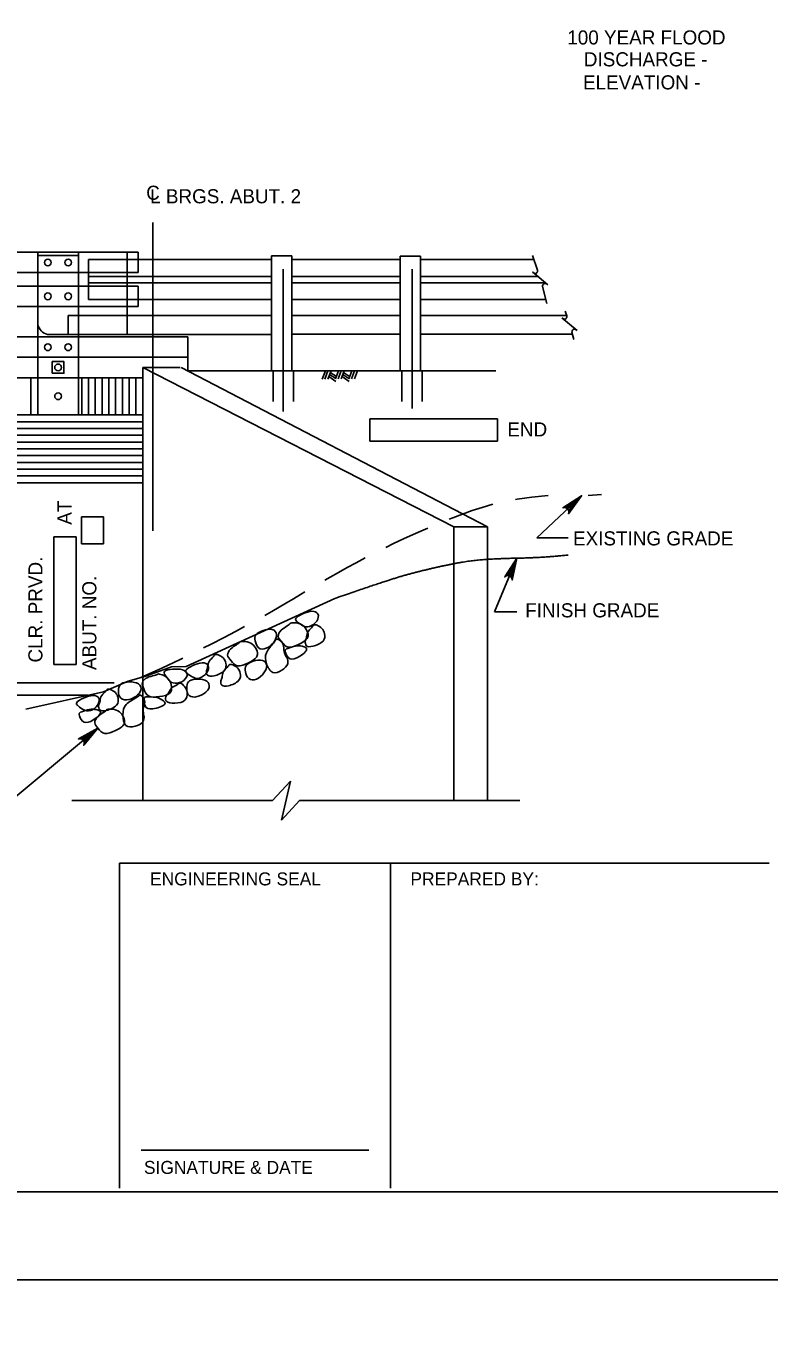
# Model space of a CAD drawing. Extents: x -13 to 81, y -176 to 0.
# Drawn here: x 11.68 to 18.01, y -44.38 to -33.33 of the extents above; entities that cross this region are included whole.
import ezdxf

# ---------------------------------------------------------------- set-up
doc = ezdxf.new("R2010")
doc.units = 0
for name, color, linetype in [('Level 1', 7, 'Continuous'), ('Level 10', 7, 'Continuous'), ('Level 3', 7, 'Continuous'), ('Level 4', 7, 'Continuous'), ('Level 5', 7, 'Continuous'), ('Level 63', 7, 'Continuous'), ('Level 8', 7, 'Continuous')]:
    doc.layers.add(name, color=color, linetype=linetype)

# ---------------------------------------------------------------- blocks, each defined once
blk = doc.blocks.new('F10000')
at = {"layer": 'Level 63'}
blk.add_lwpolyline([(-0.03125, -0.03125), (0.03125, -0.03125), (0.03125, 0.03125), (-0.03125, 0.03125)], close=True, dxfattribs=at)

msp = doc.modelspace()

# ---------------------------------------------------------------- linework, layer by layer
at = {"layer": 'Level 1'}
msp.add_lwpolyline([(1.75, -43.25), (33.25, -43.25), (33.25, -22.75), (1.75, -22.75)], close=True, dxfattribs=at)
at = {"layer": 'Level 3'}
for p, q in [((5.56, -35.258), (12.637, -35.258)), ((11.781, -35.258), (11.781, -36.642)), ((11.781, -35.287), (12.127, -35.287)), ((12.127, -35.258), (12.127, -36.642)), ((12.637, -35.319), (12.213, -35.319)), ((12.213, -35.319), (12.213, -35.659)), ((12.542, -35.258), (12.542, -35.431)), ((12.637, -35.258), (12.637, -35.431)), ((12.637, -35.319), (13.77, -35.319)), ((13.77, -35.289), (13.943, -35.289)), ((13.77, -36.267), (13.77, -35.289)), ((13.943, -36.267), (13.943, -35.289)), ((13.943, -35.321), (14.866, -35.321)), ((14.866, -35.292), (15.039, -35.292)), ((14.866, -36.267), (14.866, -35.292)), ((15.039, -36.267), (15.039, -35.292)), ((15.039, -35.321), (16.005, -35.321)), ((15.993, -35.285), (16.034, -35.411)), ((10.223, -35.431), (11.781, -35.431)), ((11.781, -35.431), (12.127, -35.431)), ((12.127, -35.431), (12.637, -35.431)), ((12.542, -35.431), (12.542, -35.547)), ((13.871, -35.402), (13.871, -36.613)), ((14.967, -35.402), (14.967, -36.588)), ((15.991, -35.426), (16.122, -35.536)), ((10.223, -35.547), (11.781, -35.547)), ((11.781, -35.547), (12.127, -35.547)), ((12.127, -35.547), (12.637, -35.547)), ((12.542, -35.465), (12.213, -35.465)), ((12.542, -35.517), (12.213, -35.517)), ((12.542, -35.465), (13.77, -35.465)), ((12.542, -35.517), (13.77, -35.517)), ((12.542, -35.547), (12.542, -35.72)), ((12.637, -35.547), (12.637, -35.72)), ((13.943, -35.465), (14.866, -35.465)), ((13.943, -35.517), (14.866, -35.517)), ((15.039, -35.465), (16.037, -35.465)), ((15.039, -35.517), (16.099, -35.517)), ((16.078, -35.549), (16.114, -35.694)), ((12.637, -35.659), (12.213, -35.659)), ((12.637, -35.659), (13.77, -35.659)), ((13.943, -35.659), (14.866, -35.659)), ((15.039, -35.659), (16.106, -35.659)), ((10.223, -35.72), (11.781, -35.72)), ((11.781, -35.72), (12.127, -35.72)), ((12.127, -35.72), (12.637, -35.72)), ((12.542, -35.72), (12.542, -35.958)), ((16.27, -35.76), (16.283, -35.8)), ((12.542, -35.795), (12.04, -35.795)), ((12.04, -35.795), (12.04, -35.958)), ((12.542, -35.795), (13.77, -35.795)), ((13.943, -35.795), (14.866, -35.795)), ((15.039, -35.795), (16.282, -35.795)), ((16.241, -35.815), (16.371, -35.925)), ((10.223, -35.979), (11.781, -35.979)), ((11.781, -35.979), (12.127, -35.979)), ((12.127, -35.958), (11.863, -35.958)), ((12.126, -35.958), (13.77, -35.958)), ((12.127, -35.979), (13.059, -35.979)), ((13.059, -36.267), (13.059, -35.979)), ((14.866, -35.954), (13.943, -35.954)), ((16.332, -35.954), (15.039, -35.954)), ((16.328, -35.938), (16.343, -35.999)), ((10.223, -36.152), (11.781, -36.152)), ((11.781, -36.152), (12.127, -36.152)), ((12.127, -36.152), (13.059, -36.152)), ((10.223, -36.325), (11.781, -36.325)), ((11.781, -36.325), (12.127, -36.325)), ((12.127, -36.325), (12.675, -36.325)), ((12.675, -36.239), (15.323, -37.594)), ((12.675, -36.239), (12.992, -36.239)), ((12.675, -36.412), (12.675, -36.239)), ((13.003, -36.239), (15.608, -37.594)), ((13.059, -36.267), (15.681, -36.267)), ((13.784, -36.267), (13.784, -36.527)), ((13.957, -36.267), (13.957, -36.527)), ((14.229, -36.267), (14.203, -36.338)), ((14.251, -36.267), (14.225, -36.337)), ((14.277, -36.267), (14.25, -36.337)), ((14.258, -36.316), (14.318, -36.357)), ((14.265, -36.298), (14.317, -36.333)), ((14.271, -36.28), (14.323, -36.316)), ((14.342, -36.267), (14.316, -36.336)), ((14.364, -36.267), (14.338, -36.336)), ((14.389, -36.266), (14.363, -36.335)), ((14.371, -36.315), (14.431, -36.357)), ((14.377, -36.297), (14.429, -36.333)), ((14.384, -36.28), (14.435, -36.316)), ((14.454, -36.266), (14.428, -36.336)), ((14.476, -36.266), (14.45, -36.335)), ((14.502, -36.266), (14.476, -36.335)), ((14.88, -36.267), (14.88, -36.527)), ((15.053, -36.267), (15.053, -36.527)), ((12.675, -36.412), (12.675, -38.872)), ((5.523, -36.642), (12.675, -36.642)), ((5.523, -37.219), (12.675, -37.219)), ((16.409, -37.33), (16.03, -37.687)), ((15.323, -37.594), (15.608, -37.594)), ((15.323, -37.908), (15.323, -37.594)), ((15.608, -37.594), (15.608, -37.872)), ((16.03, -37.687), (16.294, -37.687)), ((15.608, -37.872), (15.608, -39.923)), ((15.859, -37.861), (15.668, -38.317)), ((15.323, -39.923), (15.323, -37.908)), ((14.309, -38.203), (13.045, -38.783)), ((15.668, -38.317), (15.859, -38.317)), ((13.045, -38.783), (12.919, -38.786)), ((12.675, -38.872), (12.675, -39.923)), ((5.777, -39.027), (12.207, -39.027)), ((13.779, -39.923), (13.933, -39.756)), ((13.933, -39.756), (13.856, -40.09)), ((12.072, -39.923), (13.779, -39.923)), ((13.856, -40.09), (14.01, -39.923)), ((14.01, -39.923), (15.883, -39.923))]:
    msp.add_line(p, q, dxfattribs=at)
for points in [[(16.307, -37.399), (16.334, -37.428), (16.407, -37.332)], [(15.795, -37.963), (15.831, -37.978), (15.859, -37.861)]]:
    msp.add_lwpolyline(points, close=True, dxfattribs=at)
for centre in [(11.867, -35.345), (12.04, -35.345), (11.867, -35.633), (12.04, -35.633), (11.867, -36.066), (12.04, -36.066), (11.954, -36.238), (11.954, -36.483)]:
    msp.add_circle(centre, 0.0288, dxfattribs=at)
for centre, radius, start, end in [((16.013, -35.417), 0.0213, 227.8504, 17.8504), ((16.099, -35.545), 0.0213, 49.9832, 192.5218), ((16.099, -35.545), 0.0213, 49.9832, 49.9972), ((11.896, -35.845), 0.118, 193.1962, 254.1617), ((16.263, -35.806), 0.0213, 227.8504, 17.8504), ((16.349, -35.934), 0.0213, 49.9832, 192.5218), ((16.349, -35.934), 0.0213, 49.9832, 49.9972)]:
    msp.add_arc(centre, radius, start, end, dxfattribs=at)
for points, degree in [([(14.309, -38.203), (14.62, -38.096), (14.906, -38.003), (15.192, -37.933), (15.462, -37.88), (15.716, -37.863), (16.057, -37.857), (16.296, -37.834)], 2), ([(13.983, -38.397), (13.993, -38.407), (14.028, -38.429), (14.072, -38.455), (14.151, -38.417), (14.182, -38.34), (14.138, -38.304), (14.057, -38.322), (13.97, -38.367), (13.974, -38.386), (13.983, -38.397)], 3), ([(13.927, -38.419), (13.925, -38.422), (13.912, -38.434), (13.848, -38.47), (13.816, -38.528), (13.856, -38.57), (13.904, -38.635), (14.008, -38.595), (14.096, -38.538), (14.074, -38.474), (14.043, -38.429), (13.979, -38.405), (13.925, -38.413), (13.929, -38.416), (13.927, -38.419)], 3), ([(13.638, -38.512), (13.627, -38.527), (13.628, -38.561), (13.653, -38.634), (13.727, -38.639), (13.797, -38.574), (13.825, -38.509), (13.786, -38.456), (13.695, -38.472), (13.649, -38.498), (13.638, -38.512)], 3), ([(14.068, -38.537), (14.066, -38.549), (14.054, -38.563), (14.06, -38.612), (14.113, -38.619), (14.229, -38.569), (14.225, -38.499), (14.205, -38.455), (14.154, -38.426), (14.128, -38.425), (14.116, -38.45), (14.069, -38.491), (14.071, -38.524), (14.068, -38.537)], 3), ([(13.496, -38.578), (13.494, -38.582), (13.48, -38.593), (13.417, -38.63), (13.385, -38.687), (13.425, -38.729), (13.473, -38.794), (13.577, -38.754), (13.665, -38.697), (13.643, -38.634), (13.612, -38.589), (13.548, -38.564), (13.494, -38.573), (13.498, -38.575), (13.496, -38.578)], 3), ([(13.811, -38.551), (13.805, -38.555), (13.801, -38.573), (13.71, -38.665), (13.72, -38.754), (13.776, -38.857), (13.864, -38.817), (13.921, -38.757), (13.902, -38.702), (13.872, -38.661), (13.877, -38.587), (13.834, -38.551), (13.816, -38.548), (13.811, -38.551)], 3), ([(13.909, -38.628), (13.892, -38.634), (13.88, -38.638), (13.908, -38.72), (13.977, -38.727), (14.102, -38.628), (14.028, -38.607), (13.98, -38.603), (13.925, -38.622), (13.909, -38.628)], 3), ([(13.048, -38.836), (13.058, -38.846), (13.092, -38.868), (13.136, -38.894), (13.216, -38.856), (13.246, -38.779), (13.203, -38.743), (13.122, -38.761), (13.035, -38.806), (13.038, -38.826), (13.048, -38.836)], 3), ([(13.227, -38.788), (13.225, -38.8), (13.213, -38.815), (13.219, -38.864), (13.272, -38.871), (13.388, -38.821), (13.384, -38.75), (13.364, -38.706), (13.313, -38.678), (13.287, -38.677), (13.275, -38.701), (13.229, -38.743), (13.23, -38.776), (13.227, -38.788)], 3), ([(13.554, -38.774), (13.543, -38.789), (13.544, -38.823), (13.569, -38.896), (13.643, -38.901), (13.713, -38.836), (13.741, -38.771), (13.702, -38.718), (13.611, -38.734), (13.565, -38.76), (13.554, -38.774)], 3), ([(12.799, -38.849), (12.796, -38.851), (12.78, -38.858), (12.708, -38.872), (12.659, -38.916), (12.684, -38.968), (12.708, -39.046), (12.818, -39.041), (12.921, -39.017), (12.921, -38.949), (12.906, -38.896), (12.853, -38.852), (12.799, -38.843), (12.803, -38.846), (12.799, -38.849)], 3), ([(12.86, -38.846), (12.866, -38.859), (12.891, -38.891), (12.925, -38.93), (13.012, -38.92), (13.066, -38.857), (13.036, -38.809), (12.954, -38.799), (12.857, -38.814), (12.854, -38.833), (12.86, -38.846)], 3), ([(13.35, -38.873), (13.347, -38.885), (13.335, -38.9), (13.341, -38.949), (13.395, -38.955), (13.511, -38.905), (13.507, -38.835), (13.487, -38.791), (13.436, -38.763), (13.41, -38.762), (13.398, -38.786), (13.351, -38.828), (13.353, -38.861), (13.35, -38.873)], 3), ([(12.31, -39.083), (12.307, -39.095), (12.295, -39.11), (12.301, -39.159), (12.355, -39.165), (12.471, -39.115), (12.467, -39.045), (12.447, -39.001), (12.396, -38.973), (12.37, -38.972), (12.358, -38.996), (12.311, -39.038), (12.313, -39.071), (12.31, -39.083)], 3), ([(12.492, -38.928), (12.477, -38.938), (12.467, -38.971), (12.467, -39.048), (12.535, -39.077), (12.622, -39.038), (12.67, -38.986), (12.651, -38.922), (12.559, -38.908), (12.507, -38.918), (12.492, -38.928)], 3), ([(12.895, -39.006), (12.888, -39.016), (12.872, -39.026), (12.862, -39.075), (12.911, -39.098), (13.036, -39.089), (13.056, -39.021), (13.051, -38.973), (13.012, -38.93), (12.988, -38.92), (12.968, -38.939), (12.911, -38.963), (12.901, -38.995), (12.895, -39.006)], 3), ([(13.073, -38.904), (13.057, -38.914), (13.048, -38.946), (13.048, -39.024), (13.116, -39.053), (13.203, -39.014), (13.251, -38.961), (13.231, -38.898), (13.14, -38.884), (13.088, -38.893), (13.073, -38.904)], 3), ([(12.118, -39.112), (12.128, -39.123), (12.162, -39.145), (12.207, -39.17), (12.286, -39.133), (12.316, -39.056), (12.273, -39.02), (12.192, -39.037), (12.105, -39.083), (12.108, -39.102), (12.118, -39.112)], 3), ([(12.65, -39.026), (12.644, -39.028), (12.633, -39.043), (12.518, -39.101), (12.499, -39.188), (12.518, -39.304), (12.614, -39.295), (12.687, -39.256), (12.687, -39.198), (12.672, -39.15), (12.701, -39.082), (12.672, -39.034), (12.656, -39.024), (12.65, -39.026)], 3), ([(12.714, -39.04), (12.696, -39.04), (12.684, -39.04), (12.684, -39.127), (12.746, -39.156), (12.896, -39.104), (12.834, -39.06), (12.79, -39.04), (12.732, -39.04), (12.714, -39.04)], 3), ([(12.156, -39.167), (12.139, -39.173), (12.127, -39.177), (12.155, -39.259), (12.224, -39.266), (12.348, -39.167), (12.275, -39.146), (12.227, -39.142), (12.172, -39.161), (12.156, -39.167)], 3), ([(12.365, -39.154), (12.363, -39.157), (12.349, -39.169), (12.286, -39.205), (12.254, -39.263), (12.294, -39.305), (12.342, -39.37), (12.445, -39.33), (12.534, -39.273), (12.512, -39.209), (12.481, -39.164), (12.417, -39.14), (12.363, -39.148), (12.367, -39.151), (12.365, -39.154)], 3)]:
    msp.add_open_spline(points, degree=degree, dxfattribs=at)
at = {"layer": 'Level 4'}
for p, q in [((12.761, -35.004), (12.761, -37.628)), ((15.694, -36.676), (14.608, -36.676)), ((14.608, -36.865), (14.608, -36.676)), ((15.694, -36.865), (15.694, -36.676)), ((14.608, -36.865), (15.694, -36.865)), ((12.153, -37.508), (12.153, -37.738)), ((12.341, -37.508), (12.153, -37.508)), ((12.341, -37.738), (12.341, -37.508)), ((11.919, -37.678), (11.919, -38.764)), ((12.107, -37.678), (11.919, -37.678)), ((12.107, -38.764), (12.107, -37.678)), ((12.341, -37.738), (12.153, -37.738)), ((12.107, -38.764), (11.919, -38.764)), ((11.199, -38.922), (12.432, -38.922)), ((12.293, -39.305), (11.227, -40.194)), ((12.478, -43.22), (12.478, -40.455)), ((18.007, -40.455), (12.478, -40.455)), ((14.782, -43.22), (14.782, -40.455)), ((14.598, -42.897), (12.662, -42.897))]:
    msp.add_line(p, q, dxfattribs=at)
for points in [[(16.409, -37.33), (16.297, -37.483), (16.301, -37.466), (16.298, -37.452), (16.291, -37.441), (16.281, -37.434), (16.267, -37.43), (16.25, -37.432), (16.409, -37.33), (16.267, -37.43), (16.281, -37.434), (16.409, -37.33), (16.291, -37.441), (16.298, -37.452), (16.409, -37.33), (16.301, -37.466)], [(15.859, -37.861), (15.819, -38.047), (15.815, -38.03), (15.807, -38.018), (15.796, -38.011), (15.784, -38.008), (15.769, -38.011), (15.755, -38.02), (15.859, -37.861), (15.769, -38.011), (15.784, -38.008), (15.859, -37.861), (15.796, -38.011), (15.807, -38.018), (15.859, -37.861), (15.815, -38.03)], [(11.681, -39.144), (12.341, -38.997), (12.551, -38.907), (12.702, -38.864), (12.919, -38.786)], [(12.293, -39.305), (12.172, -39.452), (12.177, -39.435), (12.175, -39.42), (12.168, -39.409), (12.159, -39.401), (12.145, -39.396), (12.127, -39.398), (12.293, -39.305), (12.145, -39.396), (12.159, -39.401), (12.293, -39.305), (12.168, -39.409), (12.175, -39.42), (12.293, -39.305), (12.177, -39.435)]]:
    msp.add_lwpolyline(points, dxfattribs=at)
msp.add_lwpolyline([(12.19, -39.366), (12.215, -39.396), (12.293, -39.305)], close=True, dxfattribs=at)
at = {"layer": 'Level 5'}
for p, q in [((11.723, -36.325), (11.723, -36.642)), ((12.156, -36.325), (12.156, -36.642)), ((12.213, -36.325), (12.213, -36.642)), ((12.271, -36.325), (12.271, -36.642)), ((12.329, -36.325), (12.329, -36.642)), ((12.386, -36.325), (12.386, -36.642)), ((12.444, -36.325), (12.444, -36.642)), ((12.502, -36.325), (12.502, -36.642)), ((12.559, -36.325), (12.559, -36.642)), ((12.617, -36.325), (12.617, -36.642)), ((5.523, -36.7), (12.675, -36.7)), ((5.523, -36.758), (12.675, -36.758)), ((5.523, -36.815), (12.675, -36.815)), ((5.523, -36.873), (12.675, -36.873)), ((5.523, -36.931), (12.675, -36.931)), ((5.523, -36.988), (12.675, -36.988)), ((5.523, -37.046), (12.675, -37.046)), ((5.523, -37.104), (12.675, -37.104)), ((5.523, -37.161), (12.675, -37.161))]:
    msp.add_line(p, q, dxfattribs=at)
at = {"layer": 'Level 63'}
for points in [[(0, -44), (34, -44), (34, -22), (0, -22)], [(0, -66), (34, -66), (34, -44), (0, -44)]]:
    msp.add_lwpolyline(points, close=True, dxfattribs=at)
at = {"layer": 'Level 8'}
for p, q in [((16.465, -37.326), (16.578, -37.319)), ((15.479, -37.456), (15.564, -37.428)), ((15.564, -37.428), (15.654, -37.402)), ((15.654, -37.402), (15.655, -37.401)), ((15.848, -37.361), (15.861, -37.358)), ((15.861, -37.358), (15.985, -37.341)), ((15.985, -37.341), (16.126, -37.326)), ((15.283, -37.529), (15.313, -37.517)), ((15.313, -37.517), (15.396, -37.486)), ((15.396, -37.486), (15.479, -37.456)), ((14.977, -37.659), (15.061, -37.622)), ((15.061, -37.622), (15.101, -37.605)), ((14.744, -37.769), (14.81, -37.737)), ((14.81, -37.737), (14.893, -37.697)), ((14.893, -37.697), (14.977, -37.659)), ((14.491, -37.9), (14.568, -37.858)), ((14.271, -38.021), (14.342, -37.981)), ((14.342, -37.981), (14.415, -37.941)), ((14.415, -37.941), (14.491, -37.9)), ((14.224, -38.048), (14.271, -38.021)), ((13.957, -38.205), (14.016, -38.17)), ((14.016, -38.17), (14.054, -38.148)), ((13.714, -38.347), (13.772, -38.313)), ((13.772, -38.313), (13.836, -38.276)), ((13.836, -38.276), (13.897, -38.24)), ((13.897, -38.24), (13.957, -38.205)), ((13.367, -38.536), (13.464, -38.484)), ((13.464, -38.484), (13.542, -38.443)), ((13.192, -38.624), (13.257, -38.592)), ((13.257, -38.592), (13.367, -38.536)), ((12.836, -38.795), (12.993, -38.721)), ((12.993, -38.721), (13.016, -38.71)), ((12.659, -38.876), (12.836, -38.795))]:
    msp.add_line(p, q, dxfattribs=at)

# ---------------------------------------------------------------- block references
at = {"layer": 'Level 3', "xscale": 1.5875015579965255, "yscale": 1.5875015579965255}
msp.add_blockref('F10000', (11.954, -36.238), dxfattribs=at)

# ---------------------------------------------------------------- texts
at = {"layer": 'Level 10'}
for s, p in [('ENGINEERING SEAL', (12.737, -40.644)), ('PREPARED BY:', (14.953, -40.644)), ('SIGNATURE & DATE', (12.685, -43.098))]:
    msp.add_text(s, height=0.11056, dxfattribs=at).set_placement(p)
at = {"layer": 'Level 4'}
for s, p in [('100 YEAR FLOOD', (16.288, -33.491)), ('   DISCHARGE - ', (16.295, -33.677)), ('   ELEVATION - ', (16.288, -33.873)), ('C', (12.704, -34.812)), ('L BRGS. ABUT. 2', (12.738, -34.842)), ('END', (15.778, -36.825)), ('EXISTING GRADE', (16.337, -37.752)), ('FINISH GRADE', (15.93, -38.364))]:
    msp.add_text(s, height=0.12, dxfattribs=at).set_placement(p)
for s, p in [('AT', (12.069, -37.576)), ('CLR. PRVD.', (11.821, -38.748)), ('ABUT. NO. ', (12.28, -38.812))]:
    msp.add_text(s, height=0.12, rotation=90, dxfattribs=at).set_placement(p)

doc.saveas('drawing.dxf')
